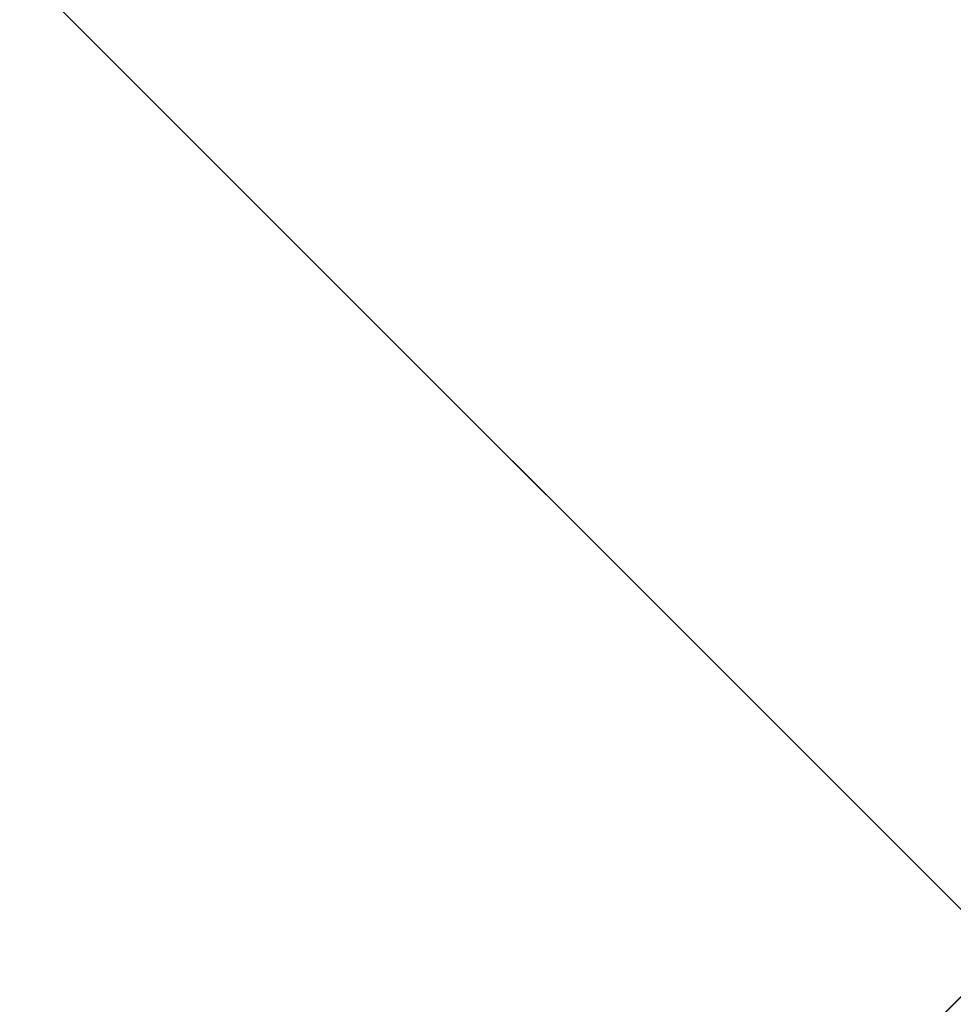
# Model space of a CAD drawing. Header units: centimetres. Extents: x 0.1 to 22.3, y 0.1 to 22.3.
# Tile 342 of 632: x 5.5 to 10.9, y 10.9 to 16.6. Entities that reach past the tile are written whole.
import ezdxf

# ---------------------------------------------------------------- set-up
doc = ezdxf.new("R2010")
doc.units = ezdxf.units.CM
doc.header["$LTSCALE"] = 2.54
doc.layers.get('0').update_dxf_attribs({"true_color": 0xff5454})

# ---------------------------------------------------------------- blocks, each defined once
blk = doc.blocks.new('Kosz na _mieci DELLA.STL')
at = {"color": 0}
for p, q in [((0.6375, 0.6158, 15.75), (21.8375, 21.8158, 15.75)), ((0.6375, 0.6158, 15.75), (21.8375, 21.8158, 15.75)), ((21.8375, 0.6158, 15.95), (0.6375, 21.8158, 15.95)), ((21.8375, 0.6158, 15.95), (0.6375, 21.8158, 15.95))]:
    blk.add_line(p, q, dxfattribs=at)
mesh = blk.add_polyface(dxfattribs=at)
corners = [(21.8375, 0.6158, 15.75), (0.6375, 0.6158, 15.75), (21.8375, 21.8158, 15.75)]
mesh.append_faces([[corners[k] for k in face] for face in [(0, 1, 2)]], dxfattribs={"color": 0})
mesh = blk.add_polyface(dxfattribs=at)
corners = [(21.8375, 21.8158, 15.75), (0.6375, 0.6158, 15.75), (0.6375, 21.8158, 15.75)]
mesh.append_faces([[corners[k] for k in face] for face in [(0, 1, 2)]], dxfattribs={"color": 0})
mesh = blk.add_polyface(dxfattribs=at)
corners = [(21.8375, 0.6158, 15.95), (0.6375, 21.8158, 15.95), (0.6375, 0.6158, 15.95)]
mesh.append_faces([[corners[k] for k in face] for face in [(0, 1, 2)]], dxfattribs={"color": 0})
mesh = blk.add_polyface(dxfattribs=at)
corners = [(21.8375, 21.8158, 15.95), (0.6375, 21.8158, 15.95), (21.8375, 0.6158, 15.95)]
mesh.append_faces([[corners[k] for k in face] for face in [(0, 1, 2)]], dxfattribs={"color": 0})

msp = doc.modelspace()

# ---------------------------------------------------------------- block references
at = {"color": 0}
msp.add_blockref('Kosz na _mieci DELLA.STL', (0, 0), dxfattribs=at)

doc.saveas('drawing.dxf')
